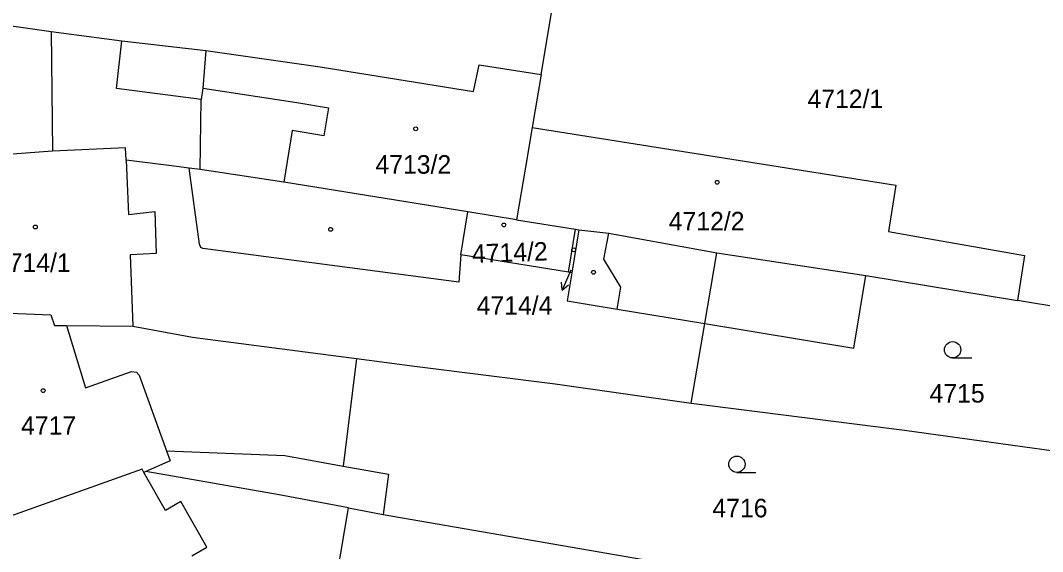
# Model space of a CAD drawing. Extents: x -756746 to -753363, y -1166406 to -1161727.
# Drawn here: x -755521.6 to -755427.8, y -1165991.8 to -1165943 of the extents above; entities that cross this region are included whole.
import ezdxf

# ---------------------------------------------------------------- set-up
doc = ezdxf.new("R2010")
doc.units = 0
for name, color, linetype in [('Hranice parcel', 7, 'Continuous'), ('Parcelní čísla', 7, 'Continuous'), ('Pop  PČ popisy', 7, 'Continuous'), ('Vnitřní kresba', 7, 'Continuous'), ('Značky budov', 7, 'Continuous'), ('Značky kultur', 7, 'Continuous')]:
    doc.layers.add(name, color=color, linetype=linetype)

msp = doc.modelspace()

# ---------------------------------------------------------------- linework, layer by layer
at = {"layer": 'Hranice parcel'}
for p, q in [((-755532.24, -1165942.1), (-755518.8, -1165944)), ((-755473.8, -1165947.95), (-755472.78, -1165941.92)), ((-755518.8, -1165944), (-755512.3, -1165944.85)), ((-755512.8, -1165949.25), (-755512.3, -1165944.85)), ((-755473.8, -1165947.95), (-755474.63, -1165952.83)), ((-755474.63, -1165952.83), (-755475.24, -1165956.47)), ((-755474.63, -1165952.83), (-755441.23, -1165958.12)), ((-755475.24, -1165956.47), (-755476.05, -1165961.3)), ((-755476.05, -1165961.3), (-755480.52, -1165960.58)), ((-755476.05, -1165961.3), (-755470.65, -1165962.17)), ((-755471.29, -1165966.12), (-755470.65, -1165962.17)), ((-755470.65, -1165962.17), (-755470.35, -1165962.22)), ((-755423.88, -1165969.75), (-755430.07, -1165968.71)), ((-755493.96, -1166002.54), (-755491.5, -1165987.77)), ((-755491.5, -1165987.77), (-755488.31, -1165988.37))]:
    msp.add_line(p, q, dxfattribs=at)
for points in [[(-755512.3, -1165944.85), (-755504.6, -1165945.75), (-755494.1, -1165947.25), (-755480, -1165949.5), (-755479.5, -1165947.05), (-755473.8, -1165947.95)], [(-755505.12, -1165956.68), (-755505, -1165950.25), (-755512.8, -1165949.25)], [(-755505.12, -1165956.68), (-755506.11, -1165956.55), (-755507.98, -1165956.32), (-755511.91, -1165955.83), (-755511.95, -1165954.68), (-755518.65, -1165954.98), (-755532.16, -1165956)], [(-755480.52, -1165960.58), (-755497.42, -1165957.85), (-755505.12, -1165956.68)], [(-755441.23, -1165958.12), (-755441.9, -1165962.36), (-755438.8, -1165962.91), (-755434.62, -1165963.65), (-755429.41, -1165964.57), (-755430.07, -1165968.71)], [(-755471.29, -1165966.12), (-755481.16, -1165964.53), (-755480.52, -1165960.58)], [(-755470.35, -1165962.22), (-755470.99, -1165966.17), (-755471.29, -1165966.12)], [(-755470.35, -1165962.22), (-755467.59, -1165962.53), (-755457.65, -1165964.32)], [(-755460.03, -1165978.15), (-755458.77, -1165970.83), (-755457.65, -1165964.32)], [(-755457.65, -1165964.32), (-755443.98, -1165966.41), (-755430.07, -1165968.71)], [(-755530.21, -1165969.57), (-755518.82, -1165970.02), (-755518.49, -1165971.01), (-755517.37, -1165971.01), (-755511.28, -1165971.06), (-755505.8, -1165972.08), (-755494.76, -1165973.51), (-755490.74, -1165974.04)], [(-755490.74, -1165974.04), (-755491.98, -1165983.92), (-755487.82, -1165984.67), (-755488.31, -1165988.37)], [(-755490.74, -1165974.04), (-755485.19, -1165974.78), (-755472.52, -1165976.36), (-755460.03, -1165978.15)], [(-755460.03, -1165978.15), (-755458.54, -1165978.33), (-755440.43, -1165980.63), (-755425.63, -1165982.68)], [(-755491.5, -1165987.77), (-755497.85, -1165986.57), (-755510.1, -1165984.43), (-755510.27, -1165984.51), (-755510.44, -1165984.2), (-755523.38, -1165988.83)], [(-755488.31, -1165988.37), (-755462.8, -1165992.77), (-755454.81, -1165994.31)]]:
    msp.add_lwpolyline(points, dxfattribs=at)
at = {"layer": 'Pop  PČ popisy'}
for p, q in [((-755471.08, -1165965.92), (-755471.866, -1165967.771)), ((-755471.866, -1165967.771), (-755471.912, -1165967.022)), ((-755471.866, -1165967.771), (-755471.295, -1165967.284))]:
    msp.add_line(p, q, dxfattribs=at)
at = {"layer": 'Vnitřní kresba'}
for p, q in [((-755518.8, -1165944), (-755518.65, -1165954.98)), ((-755504.6, -1165945.75), (-755504.87, -1165949.21)), ((-755504.87, -1165949.21), (-755505, -1165950.25)), ((-755504.87, -1165949.21), (-755496.24, -1165950.53)), ((-755496.24, -1165950.53), (-755493.33, -1165951)), ((-755493.33, -1165951), (-755493.75, -1165953.58)), ((-755496.66, -1165953.11), (-755497.42, -1165957.85)), ((-755493.75, -1165953.58), (-755496.66, -1165953.11)), ((-755511.91, -1165955.83), (-755511.7, -1165960.8)), ((-755505.17, -1165963.54), (-755506.11, -1165956.55)), ((-755511.7, -1165960.8), (-755509.28, -1165960.55)), ((-755509.28, -1165960.55), (-755509.14, -1165964.4)), ((-755468.03, -1165964.91), (-755467.59, -1165962.53)), ((-755505.04, -1165963.83), (-755505.17, -1165963.54)), ((-755504.87, -1165963.92), (-755505.04, -1165963.83)), ((-755481.35, -1165967.03), (-755504.87, -1165963.92)), ((-755509.14, -1165964.4), (-755511.53, -1165964.53)), ((-755511.53, -1165964.53), (-755511.28, -1165971.06)), ((-755481.16, -1165964.53), (-755481.35, -1165967.03)), ((-755466.48, -1165967.5), (-755468.03, -1165964.91)), ((-755470.99, -1165966.17), (-755471.4, -1165968.74)), ((-755445.09, -1165973.08), (-755443.98, -1165966.41)), ((-755466.81, -1165969.5), (-755466.48, -1165967.5)), ((-755471.4, -1165968.74), (-755466.81, -1165969.5)), ((-755466.81, -1165969.5), (-755458.77, -1165970.83)), ((-755517.37, -1165971.01), (-755515.62, -1165976.74)), ((-755458.77, -1165970.83), (-755445.09, -1165973.08)), ((-755515.62, -1165976.74), (-755511.41, -1165975.24)), ((-755511.41, -1165975.24), (-755510.94, -1165975.31)), ((-755510.94, -1165975.31), (-755510.7, -1165975.56)), ((-755510.7, -1165975.56), (-755508.19, -1165982.51)), ((-755508.19, -1165982.51), (-755497.32, -1165982.96)), ((-755508.19, -1165982.51), (-755507.85, -1165983.45)), ((-755507.85, -1165983.45), (-755510.1, -1165984.43)), ((-755497.32, -1165982.96), (-755491.98, -1165983.92)), ((-755508.28, -1165987.99), (-755510.27, -1165984.51)), ((-755506.88, -1165987.19), (-755508.28, -1165987.99)), ((-755504.48, -1165991.38), (-755506.88, -1165987.19)), ((-755505.88, -1165992.18), (-755504.48, -1165991.38))]:
    msp.add_line(p, q, dxfattribs=at)
at = {"layer": 'Značky budov'}
for centre in [(-755485.317, -1165952.949), (-755457.627, -1165957.849), (-755520.237, -1165961.959), (-755493.127, -1165962.179), (-755477.217, -1165961.769), (-755470.807, -1165964.059), (-755468.987, -1165966.119), (-755519.517, -1165976.989)]:
    msp.add_circle(centre, 0.175, dxfattribs=at)
at = {"layer": 'Značky kultur'}
for p, q in [((-755436.013, -1165973.99), (-755434.263, -1165973.99)), ((-755455.823, -1165984.5), (-755454.073, -1165984.5))]:
    msp.add_line(p, q, dxfattribs=at)
for centre in [(-755436.013, -1165973.24), (-755455.823, -1165983.75)]:
    msp.add_circle(centre, 0.75, dxfattribs=at)

# ---------------------------------------------------------------- texts
at = {"layer": 'Parcelní čísla'}
for s, p in [('4712/1', (-755449.34, -1165951.04)), ('4713/2', (-755489.01, -1165957.06)), ('4712/2', (-755462.08, -1165962.27)), ('4714/1', (-755523.95, -1165966.09)), ('4714/4', (-755479.715, -1165970.018)), ('4715', (-755438.13, -1165978.09)), ('4717', (-755521.55, -1165981.05)), ('4716', (-755458.07, -1165988.63))]:
    msp.add_text(s, height=1.7, dxfattribs=at).set_placement(p)
msp.add_text('4714/2', height=1.7, rotation=2, dxfattribs=at).set_placement((-755480.12, -1165965.269))

doc.saveas('drawing.dxf')
